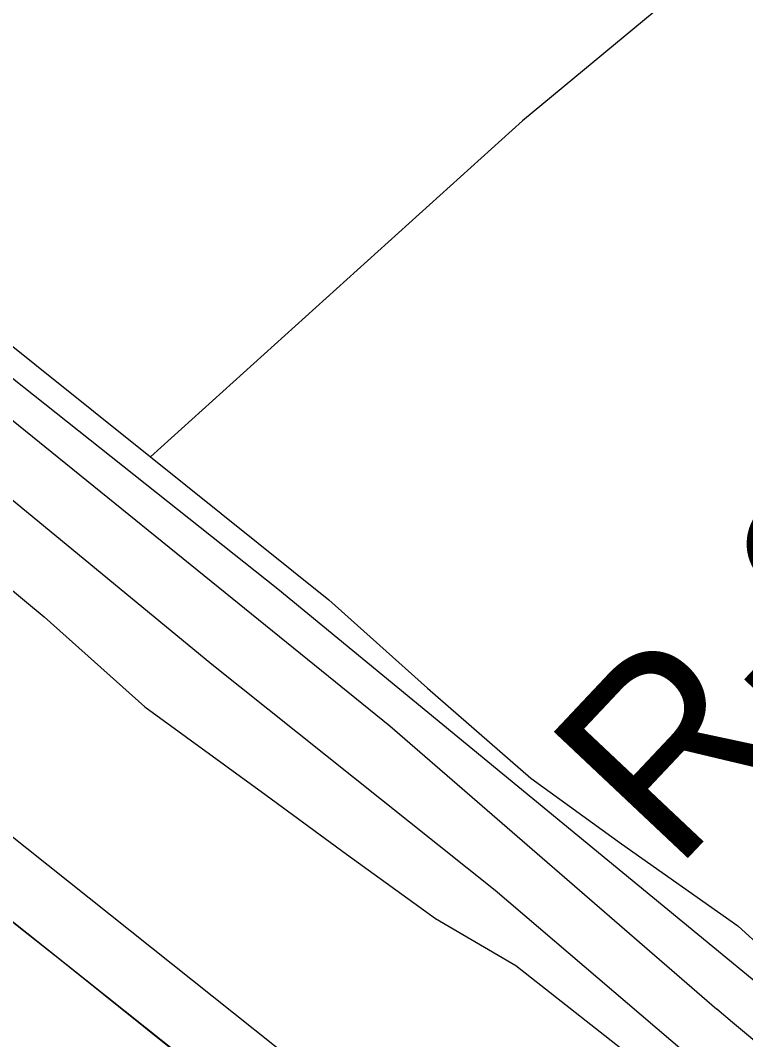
# Model space of a CAD drawing. Extents: x 3329332 to 3367211, y 631066 to 656469.
# Drawn here: x 3350509.6 to 3350836.5, y 643215.2 to 643674.3 of the extents above; entities that cross this region are included whole.
import ezdxf

# ---------------------------------------------------------------- set-up
doc = ezdxf.new("R2010")
doc.units = 0
for name, color, linetype in [('V-DTCH-CNTR', 7, 'Continuous'), ('V-FLOD-BASE', 7, 'Continuous'), ('V-LEVE-TOET', 7, 'Continuous'), ('V-RIVR-RANG-IDEN', 7, 'Continuous'), ('V-ROAD-CNTR', 7, 'Continuous'), ('V-SURV-LINE', 7, 'Continuous'), ('V-TOPO-SHOR', 7, 'Continuous')]:
    doc.layers.add(name, color=color, linetype=linetype)

msp = doc.modelspace()

# ---------------------------------------------------------------- linework, layer by layer
at = {"layer": 'V-DTCH-CNTR'}
for points in [[(3350909.68, 643772.92), (3350735.92, 643629.11), (3350568.24, 643477.7)], [(3350302.04, 643690.24), (3350438.23, 643581.7), (3350568.24, 643477.7), (3350648.7, 643413.35), (3350693.1, 643373.52), (3350739.68, 643332.94), (3350780.49, 643303.37), (3350832.96, 643266.41), (3350868.62, 643233.96), (3350926.09, 643179.39), (3351030.09, 643074.73), (3351191.58, 642916.96), (3351339.9, 642761.48), (3351516.59, 642578.72), (3351612.51, 642470.45), (3351624.14, 642457.92), (3351629.98, 642455.69), (3351641.72, 642459.27), (3351697.7, 642508.68), (3351841.98, 642624.13), (3351923.54, 642695.33), (3352027.57, 642786.16), (3352090.67, 642841.43)]]:
    msp.add_lwpolyline(points, dxfattribs=at)
at = {"layer": 'V-FLOD-BASE'}
msp.add_lwpolyline([(3351831.77, 641925.1), (3351700, 642069.16), (3351507.52, 642277), (3351293.55, 642505.87), (3351198.75, 642603.44), (3351125.48, 642685.21), (3351013.67, 642803.78), (3350818.14, 643001.95), (3350739.61, 643078.54), (3350700.31, 643111.61), (3350641.73, 643159.73), (3350528.25, 643250.72), (3350375.44, 643371.05), (3350158.1, 643542.52), (3350028.3, 643646.3), (3349793.83, 643819.37), (3349724.04, 643865.33), (3349578.53, 643961)], dxfattribs=at)
at = {"layer": 'V-LEVE-TOET'}
msp.add_lwpolyline([(3350130.09, 643725.57), (3350190.88, 643672.53), (3350257.15, 643629.52), (3350345.65, 643553.08), (3350401.05, 643504.72), (3350474.17, 643443.86), (3350520.35, 643405.63), (3350565.74, 643365.08), (3350620.43, 643325.24), (3350656.62, 643298.68), (3350696.67, 643269.78), (3350732.91, 643248.64), (3350791.42, 643202.58), (3350830.64, 643165.17), (3350863.71, 643132.44)], dxfattribs=at)
at = {"layer": 'V-ROAD-CNTR'}
msp.add_lwpolyline([(3350137.05, 643783.84), (3350319.38, 643639.92), (3350452.56, 643537.34), (3350676.14, 643356.54), (3350823.55, 643228.91)], dxfattribs=at)
msp.add_arc((3348616.48, 640606.65), 3427.44, 44.93914, 49.9138, dxfattribs=at)
at = {"layer": 'V-SURV-LINE'}
for points in [[(3349965.39, 643737.15), (3350707.75, 643146.1)], [(3350689.08, 643122.62), (3349946.72, 643713.67)]]:
    msp.add_lwpolyline(points, dxfattribs=at)
at = {"layer": 'V-TOPO-SHOR'}
for points in [[(3351754.41, 642225.79), (3351319.92, 642698.95), (3351115.47, 642913.23), (3350972.79, 643055.37), (3350842.9, 643180.53), (3350723.68, 643282.33), (3350595.96, 643384.11), (3350363.92, 643574.96), (3350095.72, 643782.75), (3349963.75, 643882.4), (3349812.65, 643984.14)], [(3350119.05, 643810.43), (3350395.76, 643600.53), (3350625.66, 643418.17), (3350855.56, 643229.44), (3350976.94, 643108.52), (3351157.94, 642934.57), (3351458.23, 642618.44), (3351515.74, 642554.78), (3351615.82, 642459.33)]]:
    msp.add_lwpolyline(points, dxfattribs=at)

# ---------------------------------------------------------------- texts
at = {"layer": 'V-RIVR-RANG-IDEN'}
msp.add_text('R-200.85', height=83, rotation=46.7089, dxfattribs=at).set_placement((3350804.23, 643290.31))

doc.saveas('drawing.dxf')
